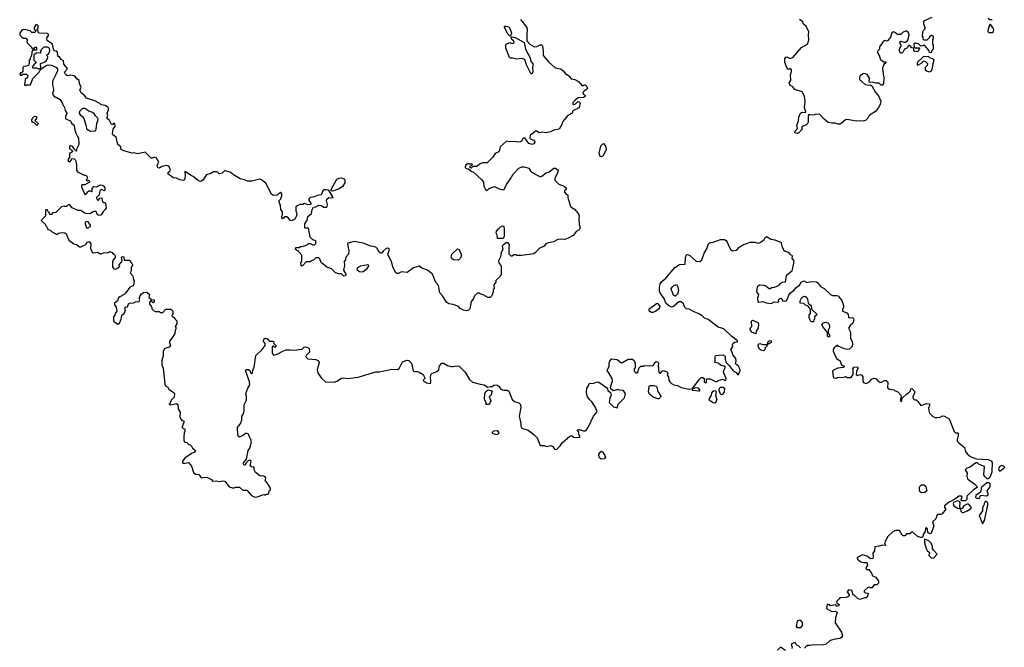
# Model space of a CAD drawing. Extents: x 2106670 to 2323771, y 35271 to 224896.
# Tile 348 of 419: x 2293360 to 2305648, y 150491 to 158322. Entities that reach past the tile are written whole.
import ezdxf

# ---------------------------------------------------------------- set-up
doc = ezdxf.new("R2010")
doc.units = 0

msp = doc.modelspace()

# ---------------------------------------------------------------- linework, layer by layer
at = {"layer": '0CON20XD'}
for points in [[(2299608, 158325), (2299688, 158225), (2299692, 158185), (2299687, 158155), (2299688, 158068), (2299693, 158053), (2299725, 158015), (2299785, 157982), (2299814, 157986), (2299855, 158010), (2299875, 158010), (2299885, 157990), (2299893, 157933), (2299892, 157875)], [(2304745, 158350), (2304640, 158305), (2304640, 158275), (2304656, 158225), (2304656, 158205), (2304632, 158178), (2304625, 158160), (2304622, 158115), (2304630, 158105), (2304632, 158082), (2304645, 158070), (2304685, 158070), (2304718, 158102), (2304720, 158115), (2304735, 158130), (2304745, 158130), (2304758, 158115), (2304758, 158085), (2304750, 158075), (2304750, 158015), (2304758, 158005), (2304760, 157955), (2304743, 157937), (2304735, 157910), (2304712, 157912), (2304710, 157935), (2304655, 157998), (2304635, 158000), (2304605, 157990), (2304575, 158020), (2304535, 158030), (2304520, 158015), (2304522, 157982), (2304535, 157970), (2304585, 157970), (2304590, 157965), (2304578, 157932), (2304565, 157920), (2304530, 157925), (2304520, 157935), (2304518, 157968), (2304492, 157972), (2304468, 157998), (2304455, 158000), (2304442, 157988), (2304440, 157975), (2304430, 157965), (2304400, 157955), (2304385, 157920), (2304370, 157905), (2304355, 157903), (2304342, 157915), (2304340, 157945), (2304344, 157966), (2304362, 157988), (2304360, 158005), (2304342, 158035), (2304345, 158047), (2304357, 158053), (2304395, 158040), (2304415, 158040), (2304438, 158062), (2304447, 158073), (2304462, 158135), (2304448, 158165), (2304425, 158178), (2304415, 158177), (2304385, 158167), (2304355, 158139), (2304315, 158136), (2304281, 158161), (2304265, 158169), (2304255, 158167), (2304243, 158157), (2304228, 158102), (2304195, 158062), (2304185, 158054), (2304155, 158063), (2304138, 158055), (2304090, 157985), (2304090, 157955), (2304070, 157935), (2304062, 157915), (2304090, 157865), (2304098, 157828), (2304145, 157798), (2304170, 157795), (2304168, 157785), (2304146, 157764), (2304127, 157715), (2304138, 157615), (2304147, 157595), (2304138, 157545), (2304140, 157525), (2304128, 157505), (2304110, 157505), (2304085, 157528), (2304045, 157528), (2304015, 157538), (2303962, 157542), (2303964, 157594), (2303936, 157636), (2303915, 157648), (2303895, 157651), (2303876, 157644), (2303849, 157621), (2303840, 157605), (2303839, 157575), (2303913, 157515), (2303955, 157504), (2303977, 157507), (2303996, 157496), (2304035, 157423), (2304078, 157372), (2304106, 157305), (2304099, 157265), (2304079, 157225), (2304039, 157175), (2303962, 157128), (2303945, 157094), (2303915, 157062), (2303885, 157056), (2303845, 157061), (2303805, 157054), (2303682, 157078), (2303665, 157072), (2303612, 157025), (2303595, 157017), (2303575, 157017), (2303535, 157030), (2303495, 157030), (2303449, 157039), (2303395, 157084), (2303345, 157137), (2303305, 157141), (2303275, 157133), (2303225, 157132), (2303215, 157138), (2303198, 157125), (2303198, 157045), (2303191, 157025), (2303175, 157009), (2303125, 156990), (2303121, 156975), (2303126, 156954), (2303078, 156905), (2303068, 156902), (2303035, 156912), (2303033, 156925), (2303066, 156965), (2303057, 157005), (2303080, 157055), (2303082, 157105), (2303105, 157156), (2303125, 157169), (2303165, 157163), (2303172, 157168), (2303153, 157225), (2303163, 157295), (2303156, 157366), (2303125, 157420), (2303035, 157452), (2303008, 157485), (2302981, 157501), (2302970, 157515), (2302962, 157535), (2302982, 157568), (2302978, 157635), (2302993, 157675), (2302993, 157693), (2302988, 157705), (2302975, 157710), (2302965, 157710), (2302955, 157700), (2302940, 157705), (2302907, 157787), (2302907, 157833), (2302920, 157855), (2302935, 157857), (2302975, 157837), (2303010, 157850), (2303115, 157973), (2303193, 158017), (2303210, 158065), (2303203, 158135), (2303209, 158169), (2303175, 158240), (2303140, 158265), (2303132, 158295), (2303092, 158325)], [(2305495, 158322), (2305465, 158320), (2305448, 158338)], [(2293437, 158197), (2293405, 158200), (2293398, 158192), (2293385, 158190), (2293360, 158155), (2293362, 158132), (2293380, 158115), (2293385, 158100), (2293395, 158100), (2293405, 158090), (2293435, 158090), (2293458, 158068), (2293450, 158055), (2293452, 158032), (2293510, 157975), (2293512, 157962), (2293535, 157960), (2293555, 157980), (2293565, 157980), (2293570, 157975), (2293570, 157945), (2293565, 157940), (2293525, 157940), (2293510, 157925), (2293510, 157895), (2293500, 157855), (2293490, 157845), (2293490, 157825), (2293480, 157815), (2293480, 157775), (2293472, 157768), (2293468, 157752), (2293452, 157748), (2293445, 157740), (2293412, 157738), (2293400, 157725), (2293398, 157672), (2293388, 157662), (2293372, 157658), (2293360, 157645), (2293365, 157630), (2293385, 157630), (2293395, 157640), (2293445, 157640), (2293460, 157625), (2293458, 157602), (2293430, 157575), (2293420, 157505), (2293435, 157500), (2293442, 157508), (2293495, 157510), (2293522, 157588), (2293602, 157665), (2293617, 157693), (2293637, 157713), (2293684, 157746), (2293715, 157757), (2293755, 157754), (2293778, 157748), (2293818, 157725), (2293830, 157705), (2293830, 157685), (2293817, 157645), (2293770, 157555), (2293770, 157505), (2293782, 157455), (2293782, 157435), (2293770, 157405), (2293773, 157383), (2293795, 157360), (2293805, 157360), (2293815, 157350), (2293825, 157350), (2293865, 157328), (2293892, 157285), (2293903, 157253), (2293917, 157237), (2293928, 157188), (2293948, 157155), (2293930, 157115), (2293933, 157083), (2293995, 157058), (2294005, 157032), (2294038, 157005), (2294042, 156965), (2294062, 156905), (2294083, 156865), (2294093, 156843), (2294098, 156765), (2294070, 156705), (2294070, 156685), (2294065, 156680), (2294040, 156705), (2294040, 156715), (2294015, 156742), (2293995, 156748), (2293982, 156738), (2293982, 156712), (2294010, 156695), (2294018, 156675), (2294007, 156663), (2293980, 156655), (2293980, 156595), (2293970, 156585), (2293960, 156555), (2293985, 156550), (2294008, 156572), (2294012, 156588), (2294040, 156585), (2294055, 156570), (2294062, 156552), (2294070, 156505), (2294070, 156445), (2294082, 156425), (2294165, 156380), (2294185, 156380), (2294200, 156365), (2294200, 156335), (2294190, 156325), (2294205, 156310), (2294218, 156318), (2294230, 156305), (2294230, 156295), (2294175, 156260), (2294135, 156260), (2294130, 156255), (2294130, 156235), (2294172, 156142), (2294200, 156160), (2294207, 156175), (2294223, 156187), (2294238, 156188), (2294255, 156178), (2294265, 156180), (2294266, 156215), (2294285, 156239), (2294322, 156238), (2294352, 156258), (2294368, 156261), (2294389, 156259), (2294407, 156247), (2294421, 156225), (2294424, 156196), (2294415, 156188), (2294385, 156203), (2294362, 156185), (2294350, 156135), (2294320, 156105), (2294320, 156095), (2294325, 156080), (2294335, 156070), (2294345, 156070), (2294360, 156095), (2294385, 156100), (2294388, 156065), (2294397, 156047), (2294405, 156040), (2294425, 156040), (2294432, 156032), (2294438, 155972), (2294428, 155952), (2294405, 155932), (2294375, 155889), (2294355, 155879), (2294329, 155889), (2294315, 155930), (2294285, 155928), (2294235, 155900), (2294187, 155903), (2294163, 155913), (2294125, 155942), (2294085, 155942), (2294032, 155968), (2294016, 155976), (2293985, 156010), (2293965, 156010), (2293945, 155990), (2293925, 155990), (2293913, 155997), (2293880, 155985), (2293810, 155915), (2293775, 155910), (2293755, 155890), (2293742, 155892), (2293732, 155902), (2293728, 155918), (2293712, 155932), (2293708, 155948), (2293682, 155948), (2293680, 155875), (2293630, 155815), (2293680, 155765), (2293682, 155752), (2293698, 155738), (2293702, 155722), (2293708, 155718), (2293712, 155702), (2293738, 155698), (2293755, 155680), (2293825, 155640), (2293843, 155657), (2293866, 155664), (2293898, 155668), (2293924, 155664), (2293938, 155648), (2293972, 155572), (2294036, 155526), (2294070, 155515), (2294108, 155488), (2294125, 155488), (2294185, 155517), (2294202, 155548), (2294225, 155553), (2294246, 155525), (2294242, 155465), (2294265, 155420), (2294275, 155412), (2294335, 155420), (2294365, 155402), (2294375, 155402), (2294405, 155412), (2294463, 155417), (2294485, 155428), (2294515, 155418), (2294524, 155404), (2294543, 155393), (2294553, 155375), (2294553, 155355), (2294528, 155325), (2294519, 155295), (2294519, 155235), (2294540, 155210), (2294565, 155213), (2294608, 155242), (2294600, 155255), (2294602, 155265), (2294630, 155295), (2294640, 155315), (2294632, 155355), (2294645, 155368), (2294658, 155365), (2294662, 155322), (2294725, 155320), (2294755, 155290), (2294770, 155255), (2294750, 155235), (2294752, 155188), (2294740, 155165), (2294772, 155125), (2294780, 155075), (2294790, 155065), (2294786, 155025), (2294775, 155002), (2294733, 154985), (2294685, 154912), (2294665, 154892), (2294610, 154865), (2294595, 154850), (2294580, 154815), (2294542, 154785), (2294542, 154765), (2294562, 154735), (2294572, 154685), (2294550, 154655), (2294548, 154635), (2294532, 154615), (2294532, 154562), (2294585, 154522), (2294606, 154534), (2294627, 154585), (2294636, 154634), (2294663, 154657), (2294672, 154675), (2294680, 154705), (2294673, 154715), (2294675, 154737), (2294705, 154740), (2294718, 154775), (2294734, 154786), (2294782, 154788), (2294815, 154807), (2294845, 154802), (2294858, 154825), (2294850, 154845), (2294860, 154855), (2294862, 154875), (2294875, 154898), (2294904, 154916), (2294945, 154922), (2294980, 154895), (2294970, 154855), (2295005, 154830), (2295038, 154825), (2295040, 154805), (2295025, 154790), (2294995, 154820), (2294980, 154795), (2294982, 154772), (2294998, 154758), (2295002, 154742), (2295010, 154735), (2295010, 154715), (2295030, 154695), (2295055, 154682), (2295102, 154682), (2295115, 154670), (2295145, 154670), (2295185, 154708), (2295245, 154710), (2295270, 154685), (2295270, 154645), (2295262, 154638), (2295260, 154625), (2295275, 154610), (2295285, 154610), (2295295, 154590), (2295320, 154565), (2295320, 154525), (2295302, 154495), (2295310, 154485), (2295310, 154465), (2295300, 154445), (2295297, 154405), (2295272, 154365), (2295228, 154312), (2295228, 154288), (2295240, 154255), (2295225, 154238), (2295172, 154218), (2295158, 154202), (2295152, 154185), (2295152, 154125), (2295132, 154075), (2295132, 154015), (2295150, 153975), (2295170, 153775), (2295181, 153755), (2295207, 153735), (2295221, 153711), (2295279, 153669), (2295293, 153653), (2295286, 153614), (2295252, 153575), (2295235, 153530), (2295223, 153523), (2295245, 153518), (2295315, 153532), (2295335, 153520), (2295338, 153465), (2295362, 153425), (2295360, 153365), (2295367, 153345), (2295382, 153322), (2295410, 153315), (2295410, 153295), (2295400, 153285), (2295397, 153263), (2295382, 153235), (2295422, 153212), (2295422, 153185), (2295412, 153165), (2295408, 153125), (2295408, 153068), (2295422, 153052), (2295450, 153045), (2295460, 153030), (2295490, 153015), (2295505, 153000), (2295517, 152975), (2295552, 152945), (2295543, 152925), (2295505, 152908), (2295421, 152849), (2295390, 152815), (2295390, 152795), (2295395, 152790), (2295425, 152790), (2295465, 152798), (2295505, 152752), (2295531, 152671), (2295552, 152652), (2295595, 152649), (2295620, 152615), (2295635, 152607), (2295666, 152614), (2295705, 152609), (2295752, 152585), (2295765, 152562), (2295815, 152570), (2295855, 152560), (2295895, 152568), (2295922, 152562), (2295973, 152493), (2296015, 152480), (2296035, 152480), (2296055, 152490), (2296105, 152490), (2296145, 152450), (2296195, 152450), (2296252, 152385), (2296294, 152364), (2296325, 152368), (2296405, 152398), (2296425, 152390), (2296435, 152400), (2296455, 152400), (2296468, 152412), (2296472, 152438), (2296490, 152455), (2296490, 152475), (2296448, 152545), (2296423, 152573), (2296432, 152605), (2296425, 152620), (2296395, 152632), (2296375, 152628), (2296355, 152632), (2296304, 152674), (2296287, 152705), (2296285, 152740), (2296253, 152743), (2296238, 152755), (2296248, 152815), (2296237, 152827), (2296211, 152819), (2296192, 152798), (2296175, 152767), (2296165, 152764), (2296154, 152775), (2296155, 152792), (2296192, 152838), (2296212, 152945), (2296233, 152977), (2296253, 153055), (2296246, 153085), (2296222, 153125), (2296215, 153150), (2296185, 153162), (2296154, 153136), (2296105, 153113), (2296088, 153125), (2296082, 153148), (2296080, 153235), (2296085, 153248), (2296112, 153275), (2296132, 153325), (2296132, 153375), (2296152, 153405), (2296160, 153445), (2296162, 153518), (2296190, 153575), (2296191, 153621), (2296181, 153659), (2296206, 153724), (2296233, 153767), (2296229, 153805), (2296178, 153945), (2296191, 153959), (2296217, 153957), (2296231, 153945), (2296245, 153912), (2296255, 153908), (2296267, 153913), (2296270, 153955), (2296286, 153984), (2296305, 154130), (2296387, 154205), (2296422, 154258), (2296422, 154282), (2296402, 154305), (2296408, 154335), (2296425, 154347), (2296446, 154346), (2296465, 154330), (2296475, 154310), (2296515, 154312), (2296528, 154305), (2296532, 154282), (2296558, 154255), (2296558, 154245), (2296545, 154230), (2296525, 154250), (2296510, 154245), (2296512, 154165), (2296528, 154138), (2296575, 154147), (2296644, 154186), (2296685, 154201), (2296735, 154204), (2296775, 154198), (2296885, 154212), (2296910, 154235), (2296925, 154240), (2296955, 154232), (2296972, 154215)], [(2299892, 157875), (2299961, 157795), (2300042, 157722), (2300115, 157707), (2300142, 157685), (2300175, 157640), (2300185, 157640), (2300215, 157622), (2300244, 157584), (2300287, 157577), (2300314, 157564), (2300338, 157548), (2300375, 157500), (2300395, 157500), (2300402, 157508), (2300415, 157510), (2300438, 157488), (2300444, 157465), (2300435, 157449), (2300405, 157432), (2300388, 157412), (2300394, 157394), (2300420, 157375), (2300409, 157361), (2300395, 157352), (2300330, 157345), (2300295, 157322), (2300262, 157285), (2300260, 157275), (2300275, 157262), (2300295, 157272), (2300325, 157303), (2300345, 157298), (2300354, 157275), (2300341, 157225), (2300325, 157212), (2300270, 157190), (2300259, 157175), (2300255, 157154), (2300202, 157125), (2300135, 157048), (2300127, 157015), (2300093, 156957), (2300025, 156943), (2299985, 156922), (2299925, 156910), (2299885, 156919), (2299842, 156912), (2299815, 156930), (2299795, 156930), (2299730, 156875), (2299728, 156845), (2299732, 156835), (2299777, 156817), (2299786, 156806), (2299787, 156795), (2299776, 156774), (2299755, 156766), (2299715, 156776), (2299665, 156848), (2299645, 156842), (2299624, 156806), (2299605, 156798), (2299575, 156794), (2299535, 156801), (2299475, 156797), (2299435, 156808), (2299360, 156740), (2299350, 156725), (2299348, 156695), (2299338, 156675), (2299295, 156653), (2299263, 156607), (2299195, 156537), (2299134, 156536), (2299105, 156522), (2299065, 156488), (2299015, 156490), (2298995, 156470), (2298982, 156472), (2298980, 156495), (2298998, 156502), (2299010, 156515), (2299005, 156520), (2298975, 156520), (2298955, 156528), (2298922, 156505), (2298918, 156478), (2298930, 156465), (2298962, 156462), (2298993, 156433), (2299025, 156420), (2299129, 156325), (2299147, 156295), (2299151, 156245), (2299174, 156204), (2299195, 156190), (2299220, 156215), (2299285, 156242), (2299334, 156214), (2299385, 156197), (2299405, 156202), (2299436, 156264), (2299483, 156337), (2299518, 156395), (2299591, 156469), (2299625, 156486), (2299655, 156484), (2299715, 156468), (2299745, 156424), (2299855, 156363), (2299875, 156370), (2299929, 156411), (2299966, 156424), (2300025, 156471), (2300048, 156468), (2300080, 156445), (2300073, 156405), (2300038, 156345), (2300038, 156318), (2300089, 156269), (2300153, 156243), (2300178, 156225), (2300180, 156205), (2300160, 156185), (2300158, 156168), (2300185, 156140), (2300200, 156135), (2300200, 156105), (2300228, 156005), (2300237, 155987), (2300285, 155958), (2300335, 155900), (2300343, 155875), (2300339, 155845), (2300343, 155767), (2300354, 155725), (2300341, 155699), (2300303, 155677), (2300265, 155628), (2300206, 155594), (2300165, 155578), (2300125, 155582), (2300075, 155578), (2300020, 155550), (2299958, 155538), (2299926, 155524), (2299905, 155498), (2299842, 155468), (2299797, 155415), (2299775, 155399), (2299625, 155380), (2299565, 155380), (2299555, 155390), (2299525, 155390), (2299505, 155370), (2299495, 155370), (2299470, 155395), (2299468, 155475), (2299472, 155515), (2299466, 155526), (2299455, 155538), (2299435, 155540), (2299397, 155513), (2299382, 155495), (2299388, 155455), (2299369, 155415), (2299361, 155365), (2299334, 155314), (2299339, 155289), (2299368, 155245), (2299370, 155145), (2299355, 155118), (2299304, 155066), (2299302, 155045), (2299278, 155012), (2299280, 154965), (2299270, 154955), (2299270, 154925), (2299252, 154875), (2299230, 154855), (2299204, 154854), (2299145, 154890), (2299105, 154900), (2299095, 154910), (2299075, 154910), (2299034, 154876), (2299018, 154835), (2298993, 154807), (2298976, 154715), (2298961, 154699), (2298935, 154690), (2298898, 154698), (2298855, 154720), (2298835, 154743), (2298769, 154769), (2298715, 154778), (2298692, 154795), (2298638, 154878), (2298604, 154915), (2298587, 155005), (2298554, 155044), (2298512, 155145), (2298448, 155195), (2298380, 155220), (2298346, 155246), (2298273, 155227), (2298195, 155166), (2298125, 155177), (2298085, 155157), (2298065, 155157), (2298055, 155164), (2298020, 155225), (2298000, 155300), (2297956, 155395), (2297974, 155454), (2297955, 155473), (2297935, 155468), (2297897, 155435), (2297875, 155408), (2297865, 155407), (2297845, 155422), (2297823, 155465), (2297803, 155483), (2297740, 155495), (2297645, 155533), (2297535, 155556), (2297454, 155535), (2297450, 155525), (2297466, 155436), (2297462, 155395), (2297432, 155358), (2297427, 155325), (2297410, 155305), (2297412, 155255), (2297400, 155195), (2297428, 155145), (2297428, 155135), (2297420, 155125), (2297405, 155123), (2297375, 155150), (2297345, 155150), (2297302, 155162), (2297250, 155215), (2297192, 155232), (2297124, 155294), (2297107, 155337), (2297095, 155350), (2297055, 155350), (2297028, 155322), (2297012, 155318), (2296985, 155300), (2296935, 155300), (2296888, 155252), (2296872, 155252), (2296870, 155295), (2296880, 155305), (2296880, 155385), (2296838, 155428), (2296800, 155455), (2296805, 155480), (2296845, 155480), (2296865, 155490), (2296885, 155490), (2296947, 155513), (2296965, 155530), (2296985, 155530), (2297025, 155510), (2297045, 155517), (2297055, 155528), (2297055, 155558), (2297045, 155568), (2297020, 155575), (2296985, 155610), (2296965, 155720), (2296925, 155720), (2296920, 155725), (2296920, 155775), (2296949, 155821), (2296957, 155865), (2297003, 155905), (2297010, 155955), (2297025, 155983), (2297055, 155987), (2297095, 156006), (2297122, 156002), (2297155, 155983), (2297186, 155984), (2297199, 155991), (2297203, 156015), (2297190, 156065), (2297195, 156082), (2297220, 156105), (2297255, 156100), (2297270, 156105), (2297234, 156165), (2297224, 156185), (2297211, 156195), (2297185, 156201), (2297161, 156199), (2297141, 156185), (2297128, 156145), (2297118, 156135), (2297075, 156129), (2297035, 156111), (2296986, 156104), (2296975, 156097), (2296967, 156083), (2296967, 156065), (2296995, 156032), (2296998, 156025), (2296990, 156015), (2296955, 156010), (2296915, 156027), (2296895, 156018), (2296855, 156018), (2296822, 155998), (2296808, 155985), (2296808, 155935), (2296820, 155905), (2296813, 155875), (2296792, 155835), (2296754, 155814), (2296735, 155822), (2296716, 155846), (2296695, 155860), (2296665, 155860), (2296647, 155843), (2296635, 155840), (2296630, 155845), (2296632, 155872), (2296640, 155885), (2296638, 155925), (2296618, 155955), (2296613, 156005), (2296598, 156045), (2296600, 156065), (2296618, 156085), (2296633, 156125), (2296630, 156150), (2296615, 156170), (2296575, 156132), (2296525, 156130), (2296502, 156145), (2296433, 156283), (2296399, 156305), (2296383, 156325), (2296355, 156330), (2296255, 156307), (2296205, 156308), (2296165, 156324), (2296113, 156335), (2296028, 156388), (2295985, 156420), (2295925, 156437), (2295914, 156436), (2295885, 156406), (2295855, 156397), (2295845, 156398), (2295836, 156416), (2295822, 156422), (2295778, 156422), (2295745, 156403), (2295693, 156387), (2295673, 156367), (2295650, 156325), (2295628, 156305), (2295615, 156303), (2295592, 156312), (2295524, 156364), (2295490, 156380), (2295425, 156427), (2295420, 156425), (2295424, 156374), (2295418, 156322), (2295405, 156316), (2295357, 156325), (2295315, 156343), (2295275, 156348), (2295251, 156370), (2295213, 156393), (2295207, 156405), (2295211, 156415), (2295236, 156434), (2295240, 156445), (2295224, 156485), (2295208, 156498), (2295185, 156501), (2295155, 156495), (2295135, 156490), (2295105, 156468), (2295086, 156475), (2295074, 156506), (2295098, 156545), (2295064, 156604), (2295047, 156607), (2295015, 156593), (2295000, 156595), (2294925, 156667), (2294835, 156649), (2294785, 156659), (2294765, 156657), (2294660, 156685), (2294623, 156705), (2294623, 156735), (2294586, 156766), (2294566, 156856), (2294524, 156884), (2294517, 156897), (2294526, 156954), (2294553, 156995), (2294548, 157028), (2294535, 157032), (2294522, 157015), (2294505, 157016), (2294482, 157062), (2294447, 157095), (2294458, 157125), (2294453, 157155), (2294469, 157195), (2294469, 157215), (2294460, 157230), (2294425, 157250), (2294378, 157258), (2294360, 157275), (2294298, 157308), (2294195, 157343), (2294175, 157372), (2294128, 157408), (2294118, 157425), (2294112, 157445), (2294127, 157475), (2294106, 157525), (2294102, 157565), (2294075, 157582), (2294055, 157610), (2294035, 157622), (2293995, 157628), (2293955, 157622), (2293934, 157634), (2293918, 157665), (2293952, 157705), (2293952, 157715), (2293910, 157765), (2293908, 157808), (2293877, 157827), (2293855, 157860), (2293845, 157860), (2293832, 157872), (2293840, 157885), (2293830, 157895), (2293830, 157915), (2293815, 157930), (2293792, 157932), (2293780, 157955), (2293770, 158015), (2293702, 158062), (2293700, 158095), (2293720, 158125), (2293720, 158135), (2293705, 158150), (2293602, 158152), (2293590, 158165), (2293590, 158185), (2293580, 158195), (2293582, 158208), (2293590, 158215), (2293590, 158245), (2293575, 158260), (2293562, 158258), (2293540, 158225), (2293540, 158205), (2293560, 158185), (2293558, 158172), (2293545, 158160), (2293513, 158163), (2293492, 158182), (2293437, 158197)], [(2299475, 158118), (2299456, 158135), (2299412, 158225), (2299410, 158235), (2299415, 158240), (2299425, 158242), (2299462, 158232), (2299477, 158217), (2299496, 158155), (2299485, 158120), (2299475, 158118)], [(2305495, 158163), (2305512, 158175), (2305515, 158190), (2305504, 158224), (2305475, 158260), (2305465, 158260), (2305444, 158206), (2305443, 158175), (2305455, 158163), (2305495, 158163)], [(2299745, 157642), (2299685, 157760), (2299662, 157825), (2299625, 157838), (2299565, 157828), (2299515, 157840), (2299485, 157840), (2299472, 157852), (2299428, 157965), (2299428, 158005), (2299430, 158015), (2299475, 158037), (2299506, 158026), (2299530, 158035), (2299525, 158052), (2299500, 158075), (2299492, 158098), (2299502, 158108), (2299545, 158098), (2299656, 158036), (2299674, 157954), (2299729, 157845), (2299739, 157799), (2299768, 157765), (2299760, 157735), (2299763, 157667), (2299745, 157642)], [(2293595, 157708), (2293615, 157710), (2293623, 157727), (2293620, 157775), (2293685, 157802), (2293707, 157833), (2293710, 157855), (2293700, 157885), (2293718, 157892), (2293738, 157935), (2293732, 157962), (2293722, 157972), (2293705, 157978), (2293663, 157977), (2293630, 157945), (2293620, 157925), (2293618, 157902), (2293575, 157908), (2293547, 157893), (2293538, 157882), (2293538, 157818), (2293570, 157785), (2293555, 157780), (2293522, 157748), (2293520, 157725), (2293525, 157720), (2293565, 157722), (2293595, 157708)], [(2304715, 157672), (2304735, 157680), (2304752, 157715), (2304760, 157775), (2304772, 157815), (2304765, 157830), (2304717, 157847), (2304702, 157862), (2304635, 157860), (2304565, 157790), (2304558, 157775), (2304558, 157758), (2304570, 157755), (2304615, 157780), (2304630, 157795), (2304635, 157810), (2304665, 157800), (2304690, 157775), (2304690, 157765), (2304685, 157750), (2304660, 157725), (2304658, 157698), (2304675, 157683), (2304715, 157672)], [(2294245, 156931), (2294295, 156933), (2294305, 156937), (2294316, 156955), (2294324, 157026), (2294338, 157075), (2294334, 157095), (2294304, 157124), (2294293, 157145), (2294268, 157165), (2294221, 157181), (2294172, 157212), (2294145, 157214), (2294106, 157175), (2294104, 157155), (2294113, 157135), (2294144, 157114), (2294161, 157091), (2294190, 156995), (2294192, 156962), (2294245, 156931)], [(2293575, 157000), (2293538, 157038), (2293525, 157040), (2293510, 157055), (2293510, 157075), (2293520, 157085), (2293520, 157095), (2293545, 157120), (2293570, 157115), (2293570, 157095), (2293550, 157065), (2293590, 157025), (2293588, 157012), (2293575, 157000)], [(2300615, 156616), (2300635, 156620), (2300651, 156635), (2300682, 156705), (2300673, 156745), (2300653, 156773), (2300632, 156768), (2300610, 156745), (2300587, 156655), (2300601, 156621), (2300615, 156616)], [(2297265, 156184), (2297248, 156188), (2297246, 156205), (2297318, 156332), (2297345, 156346), (2297375, 156347), (2297408, 156338), (2297416, 156326), (2297417, 156285), (2297389, 156241), (2297348, 156212), (2297265, 156184)], [(2294205, 155720), (2294215, 155723), (2294245, 155742), (2294245, 155760), (2294215, 155800), (2294188, 155802), (2294178, 155792), (2294178, 155775), (2294193, 155725), (2294205, 155720)], [(2299395, 155590), (2299322, 155592), (2299318, 155635), (2299307, 155657), (2299312, 155685), (2299335, 155712), (2299355, 155732), (2299385, 155750), (2299400, 155745), (2299407, 155695), (2299408, 155615), (2299395, 155590)], [(2296972, 154215), (2296977, 154175), (2296935, 154130), (2296932, 154115), (2296955, 154090), (2297055, 154083), (2297087, 154065), (2297096, 154045), (2297073, 153955), (2297079, 153915), (2297122, 153852), (2297175, 153802), (2297285, 153801), (2297317, 153813), (2297375, 153849), (2297395, 153854), (2297454, 153844), (2297585, 153862), (2297805, 153928), (2297845, 153930), (2298005, 153961), (2298075, 153956), (2298095, 153971), (2298139, 154051), (2298195, 154074), (2298215, 154070), (2298250, 154035), (2298270, 153940), (2298285, 153931), (2298325, 153933), (2298345, 153926), (2298395, 153894), (2298415, 153855), (2298410, 153840), (2298394, 153825), (2298401, 153815), (2298435, 153792), (2298485, 153781), (2298492, 153805), (2298486, 153865), (2298495, 153897), (2298505, 153906), (2298567, 153933), (2298590, 153955), (2298600, 154005), (2298630, 154035), (2298650, 154035), (2298697, 154007), (2298746, 153996), (2298765, 153994), (2298806, 154004), (2298845, 154000), (2298921, 153925), (2298975, 153833), (2299010, 153800), (2299105, 153774), (2299155, 153768), (2299197, 153737), (2299235, 153747), (2299247, 153743), (2299275, 153760), (2299315, 153767), (2299339, 153749), (2299365, 153712), (2299398, 153698), (2299445, 153698), (2299466, 153686), (2299505, 153582), (2299535, 153560), (2299591, 153541), (2299609, 153519), (2299614, 153484), (2299594, 153374), (2299614, 153285), (2299612, 153252), (2299626, 153226), (2299705, 153200), (2299777, 153147), (2299819, 153105), (2299855, 153008), (2299905, 153007), (2299935, 152996), (2299989, 153009), (2300014, 152995), (2300035, 152962), (2300045, 152959), (2300065, 152964), (2300105, 153005), (2300128, 153042), (2300225, 153127), (2300245, 153132), (2300274, 153114), (2300315, 153107), (2300350, 153115), (2300350, 153125), (2300332, 153155), (2300337, 153177), (2300318, 153205), (2300345, 153209), (2300395, 153194), (2300415, 153194), (2300433, 153205), (2300459, 153241), (2300521, 153375), (2300562, 153425), (2300568, 153435), (2300543, 153493), (2300502, 153552), (2300475, 153578), (2300448, 153615), (2300436, 153645), (2300434, 153676), (2300439, 153725), (2300454, 153746), (2300466, 153784), (2300485, 153787), (2300515, 153781), (2300555, 153798), (2300575, 153802), (2300588, 153798), (2300685, 153732), (2300697, 153717), (2300700, 153695), (2300735, 153670), (2300740, 153635), (2300724, 153596), (2300718, 153545), (2300772, 153492), (2300815, 153480), (2300830, 153525), (2300906, 153604), (2300922, 153655), (2300897, 153697), (2300845, 153698), (2300825, 153708), (2300786, 153694), (2300765, 153692), (2300738, 153718), (2300732, 153735), (2300756, 153815), (2300753, 153843), (2300726, 153896), (2300692, 153945), (2300698, 153965), (2300718, 153995), (2300718, 154035), (2300725, 154060), (2300745, 154090), (2300815, 154082), (2300860, 154045), (2300875, 154040), (2300955, 154088), (2301005, 154087), (2301025, 154072), (2301040, 154035), (2301040, 153975), (2301030, 153965), (2301030, 153935), (2301055, 153910), (2301078, 153932), (2301082, 153958), (2301088, 153962), (2301092, 153978), (2301112, 153998), (2301145, 154000), (2301155, 154008), (2301225, 154002), (2301265, 154008), (2301278, 154022), (2301288, 154045), (2301303, 154057), (2301325, 154051), (2301333, 154035), (2301327, 154005), (2301335, 153922), (2301355, 153910), (2301376, 153935), (2301395, 153945), (2301443, 153925), (2301448, 153915), (2301439, 153885), (2301457, 153865), (2301462, 153825), (2301472, 153805), (2301494, 153784), (2301525, 153768), (2301568, 153758), (2301615, 153734), (2301715, 153710), (2301760, 153720), (2301750, 153705), (2301755, 153700), (2301835, 153690), (2301847, 153693), (2301848, 153705), (2301830, 153725), (2301795, 153727), (2301775, 153720), (2301760, 153720), (2301760, 153725), (2301842, 153835), (2301865, 153856), (2301885, 153858), (2301900, 153845), (2301900, 153805), (2301915, 153790), (2301930, 153795), (2301930, 153835), (2301938, 153842), (2301975, 153842), (2302045, 153808), (2302062, 153808), (2302075, 153820), (2302135, 153836), (2302165, 153820), (2302172, 153825), (2302176, 153845), (2302143, 153925), (2302147, 153945), (2302167, 153985), (2302148, 153998), (2302105, 154011), (2302075, 154037), (2302033, 154045), (2302041, 154075), (2302039, 154115), (2302045, 154130), (2302135, 154142), (2302164, 154125), (2302164, 154106), (2302162, 154085), (2302176, 154046), (2302215, 154008), (2302265, 153940), (2302301, 153921), (2302322, 153892), (2302330, 153895), (2302350, 153945), (2302349, 153965), (2302329, 153999), (2302298, 154025), (2302294, 154036), (2302303, 154065), (2302296, 154096), (2302259, 154139), (2302254, 154165), (2302234, 154204), (2302259, 154245), (2302256, 154265), (2302264, 154285), (2302285, 154297), (2302318, 154302), (2302318, 154315), (2302247, 154367), (2302146, 154466), (2302075, 154486), (2301950, 154580), (2301905, 154597), (2301875, 154626), (2301826, 154656), (2301785, 154671), (2301715, 154710), (2301682, 154715), (2301655, 154740), (2301642, 154775), (2301615, 154800), (2301585, 154800), (2301518, 154745), (2301495, 154737), (2301455, 154756), (2301425, 154783), (2301403, 154843), (2301356, 154905), (2301343, 154935), (2301343, 154977), (2301353, 155027), (2301375, 155054), (2301425, 155096), (2301535, 155228), (2301594, 155266), (2301665, 155270), (2301667, 155353), (2301682, 155388), (2301695, 155392), (2301721, 155381), (2301800, 155310), (2301848, 155305), (2301873, 155327), (2301905, 155418), (2301936, 155464), (2301958, 155525), (2301975, 155540), (2302015, 155546), (2302105, 155579), (2302155, 155580), (2302175, 155565), (2302191, 155545), (2302218, 155478), (2302235, 155452), (2302257, 155437), (2302310, 155445), (2302335, 155478), (2302385, 155512), (2302475, 155547), (2302535, 155546), (2302575, 155532), (2302610, 155545), (2302649, 155581), (2302664, 155606), (2302685, 155616), (2302735, 155584), (2302785, 155576), (2302854, 155544), (2302864, 155534), (2302876, 155485), (2302896, 155446), (2302913, 155433), (2302952, 155422), (2302974, 155394), (2302995, 155382), (2303000, 155375), (2302997, 155345), (2303018, 155318), (2303020, 155305), (2302994, 155186), (2302926, 155124), (2302914, 155046), (2302875, 155043), (2302847, 155025), (2302825, 155000), (2302775, 154980), (2302745, 154978), (2302725, 154962), (2302713, 154963), (2302672, 154995), (2302646, 155006), (2302595, 155008), (2302563, 154987), (2302557, 154925), (2302582, 154895), (2302568, 154848), (2302573, 154805), (2302585, 154798), (2302633, 154807), (2302677, 154787), (2302738, 154782), (2302777, 154803), (2302815, 154798), (2302835, 154802), (2302831, 154825), (2302840, 154840), (2302855, 154847), (2302865, 154844), (2302884, 154814), (2302905, 154810), (2302930, 154815), (2302948, 154852), (2302957, 154883), (2302979, 154915), (2303024, 154946), (2303047, 154975), (2303091, 155009), (2303114, 155046), (2303145, 155062), (2303185, 155043), (2303236, 155056), (2303305, 155049), (2303315, 155043), (2303352, 154992), (2303399, 154969), (2303480, 154895), (2303505, 154882), (2303555, 154882), (2303580, 154875), (2303582, 154862), (2303620, 154820), (2303642, 154755), (2303641, 154735), (2303628, 154705), (2303630, 154685), (2303682, 154665), (2303700, 154645), (2303702, 154612), (2303715, 154602), (2303755, 154607), (2303767, 154595), (2303769, 154575), (2303756, 154535), (2303722, 154505), (2303702, 154475), (2303728, 154425), (2303730, 154345), (2303747, 154307), (2303752, 154275), (2303747, 154245), (2303715, 154213), (2303695, 154207), (2303655, 154216), (2303575, 154250), (2303565, 154260), (2303525, 154226), (2303512, 154205), (2303512, 154185), (2303553, 154093), (2303568, 154082), (2303595, 154070), (2303614, 154015), (2303648, 153998), (2303649, 153991), (2303635, 153981), (2303568, 153972), (2303515, 153950), (2303502, 153938), (2303512, 153865), (2303522, 153852), (2303555, 153850), (2303565, 153858), (2303645, 153860), (2303665, 153868), (2303685, 153858), (2303735, 153858), (2303760, 153895), (2303762, 153955), (2303758, 153965), (2303768, 153985), (2303815, 153992), (2303822, 153975), (2303803, 153937), (2303800, 153895), (2303815, 153882), (2303845, 153893), (2303868, 153888), (2303882, 153865), (2303883, 153813), (2303895, 153790), (2303925, 153782), (2303966, 153804), (2303992, 153838), (2304018, 153848), (2304044, 153844), (2304068, 153815), (2304095, 153800), (2304115, 153800), (2304152, 153818), (2304175, 153818), (2304188, 153808), (2304192, 153795), (2304189, 153735), (2304193, 153725), (2304215, 153711), (2304272, 153702), (2304285, 153690), (2304318, 153678), (2304358, 153638), (2304360, 153605), (2304350, 153595), (2304350, 153565), (2304355, 153560), (2304370, 153565), (2304372, 153598), (2304430, 153655), (2304450, 153665), (2304478, 153692), (2304482, 153718), (2304495, 153720), (2304527, 153685), (2304528, 153665), (2304508, 153615), (2304510, 153595), (2304525, 153580), (2304547, 153577), (2304569, 153559), (2304605, 153510), (2304675, 153532), (2304715, 153530), (2304715, 153510)], [(2298835, 155321), (2298775, 155326), (2298753, 155343), (2298744, 155365), (2298751, 155395), (2298825, 155463), (2298846, 155456), (2298874, 155385), (2298863, 155347), (2298835, 155321)], [(2297625, 155176), (2297645, 155182), (2297695, 155216), (2297716, 155245), (2297715, 155260), (2297704, 155264), (2297615, 155245), (2297574, 155225), (2297567, 155205), (2297602, 155182), (2297625, 155176)], [(2301545, 154872), (2301530, 154875), (2301515, 154890), (2301510, 154915), (2301493, 154943), (2301492, 154965), (2301502, 154985), (2301522, 155005), (2301555, 155018), (2301575, 154990), (2301583, 154945), (2301571, 154899), (2301545, 154872)], [(2303265, 154550), (2303242, 154552), (2303225, 154570), (2303212, 154605), (2303213, 154637), (2303230, 154655), (2303230, 154705), (2303220, 154715), (2303218, 154728), (2303195, 154750), (2303165, 154760), (2303145, 154780), (2303100, 154785), (2303102, 154815), (2303122, 154855), (2303145, 154872), (2303165, 154870), (2303182, 154855), (2303192, 154835), (2303200, 154785), (2303237, 154757), (2303242, 154712), (2303310, 154645), (2303280, 154615), (2303280, 154585), (2303270, 154575), (2303265, 154550)], [(2301244, 154674), (2301265, 154674), (2301293, 154685), (2301347, 154725), (2301352, 154745), (2301335, 154770), (2301315, 154779), (2301305, 154777), (2301210, 154705), (2301210, 154695), (2301244, 154674)], [(2302545, 154402), (2302495, 154422), (2302478, 154455), (2302478, 154472), (2302497, 154495), (2302491, 154559), (2302505, 154573), (2302570, 154545), (2302579, 154529), (2302576, 154475), (2302550, 154435), (2302545, 154402)], [(2303455, 154362), (2303440, 154375), (2303440, 154415), (2303432, 154422), (2303430, 154435), (2303388, 154485), (2303370, 154515), (2303392, 154538), (2303415, 154548), (2303445, 154540), (2303458, 154528), (2303468, 154505), (2303467, 154483), (2303450, 154445), (2303450, 154415), (2303458, 154408), (2303470, 154375), (2303455, 154362)], [(2302645, 154192), (2302608, 154198), (2302590, 154215), (2302574, 154254), (2302580, 154275), (2302595, 154280), (2302635, 154268), (2302690, 154270), (2302705, 154312), (2302725, 154320), (2302740, 154315), (2302740, 154295), (2302715, 154278), (2302690, 154270), (2302685, 154250), (2302660, 154225), (2302657, 154203), (2302645, 154192)], [(2301325, 153590), (2301265, 153611), (2301224, 153645), (2301209, 153675), (2301215, 153750), (2301232, 153758), (2301275, 153759), (2301305, 153750), (2301323, 153683), (2301360, 153625), (2301358, 153612), (2301335, 153592), (2301325, 153590)], [(2302115, 153640), (2302105, 153648), (2302088, 153695), (2302092, 153725), (2302105, 153738), (2302135, 153737), (2302156, 153725), (2302151, 153675), (2302125, 153644), (2302115, 153640)], [(2299182, 153522), (2299180, 153545), (2299160, 153585), (2299163, 153657), (2299182, 153685), (2299205, 153702), (2299252, 153692), (2299257, 153685), (2299238, 153632), (2299220, 153615), (2299238, 153565), (2299225, 153530), (2299215, 153522), (2299182, 153522)], [(2302035, 153538), (2302015, 153540), (2301966, 153576), (2301969, 153595), (2301993, 153635), (2301999, 153665), (2302013, 153687), (2302025, 153694), (2302042, 153692), (2302053, 153683), (2302042, 153635), (2302060, 153585), (2302045, 153542), (2302035, 153538)], [(2304715, 153510), (2304702, 153475), (2304708, 153425), (2304717, 153407), (2304755, 153372), (2304785, 153358), (2304805, 153358), (2304847, 153363), (2304875, 153378), (2304903, 153377), (2304960, 153340), (2305023, 153183), (2305038, 153168), (2305065, 153168), (2305072, 153162), (2305072, 153135), (2305058, 153085), (2305060, 153065), (2305081, 153041), (2305152, 152985), (2305162, 152935), (2305182, 152905), (2305225, 152873), (2305275, 152850), (2305297, 152843), (2305445, 152833), (2305485, 152818), (2305496, 152796), (2305493, 152677), (2305465, 152610), (2305445, 152592), (2305434, 152594), (2305405, 152622), (2305392, 152645), (2305400, 152745), (2305335, 152770), (2305312, 152792), (2305295, 152792), (2305275, 152782), (2305226, 152744), (2305177, 152723), (2305160, 152705), (2305182, 152662), (2305178, 152625), (2305188, 152595), (2305285, 152522), (2305302, 152505), (2305308, 152485), (2305265, 152457), (2305180, 152375), (2305180, 152335), (2305170, 152325), (2305155, 152318), (2305115, 152320), (2305108, 152335), (2305120, 152365), (2305115, 152378), (2305080, 152375), (2305031, 152339), (2304959, 152301), (2304902, 152255), (2304900, 152235), (2304918, 152215), (2304872, 152158), (2304855, 152150), (2304821, 152149), (2304808, 152142), (2304793, 152095), (2304750, 152055), (2304768, 152005), (2304735, 151912), (2304715, 151908), (2304693, 151923), (2304690, 151965), (2304675, 151987), (2304662, 151975), (2304658, 151935), (2304640, 151905), (2304625, 151860), (2304605, 151860), (2304565, 151873), (2304505, 151928), (2304495, 151928), (2304470, 151905), (2304425, 151909), (2304407, 151883), (2304385, 151882), (2304371, 151891), (2304338, 151948), (2304295, 151950), (2304260, 151935), (2304195, 151874), (2304153, 151795), (2304165, 151760), (2304125, 151765), (2304085, 151751), (2304030, 151745), (2304027, 151695), (2304007, 151665), (2304011, 151615), (2304005, 151600), (2303976, 151596), (2303935, 151629), (2303876, 151646), (2303820, 151615), (2303810, 151605), (2303810, 151595), (2303855, 151558), (2303895, 151548), (2303928, 151548), (2303938, 151538), (2303940, 151515), (2303930, 151505), (2303920, 151475), (2303935, 151460), (2303955, 151460), (2303965, 151450), (2303990, 151415), (2304004, 151384), (2304046, 151366), (2304078, 151315), (2304077, 151293), (2304055, 151272), (2304025, 151270), (2303995, 151232), (2303975, 151232), (2303965, 151240), (2303943, 151237), (2303900, 151195), (2303900, 151185), (2303912, 151172), (2303947, 151167), (2303942, 151128), (2303925, 151110), (2303905, 151110), (2303845, 151088), (2303825, 151098), (2303775, 151140), (2303760, 151145), (2303745, 151198), (2303705, 151210), (2303688, 151185), (2303710, 151145), (2303710, 151135), (2303695, 151120), (2303675, 151112), (2303595, 151110), (2303586, 151094), (2303557, 151065), (2303553, 151053), (2303562, 151032), (2303575, 151032), (2303588, 151025), (2303580, 151005), (2303555, 151002), (2303545, 151020), (2303475, 151010), (2303465, 151020), (2303435, 151030), (2303430, 150975), (2303495, 150938), (2303545, 150942), (2303562, 150925), (2303542, 150858), (2303538, 150798), (2303615, 150678), (2303627, 150635), (2303617, 150615), (2303595, 150600), (2303535, 150593), (2303475, 150578), (2303425, 150532), (2303392, 150522), (2303375, 150518), (2303265, 150522), (2303225, 150512), (2303195, 150512), (2303175, 150502), (2303155, 150482)], [(2299315, 153143), (2299270, 153155), (2299260, 153165), (2299260, 153175), (2299275, 153192), (2299317, 153197), (2299337, 153177), (2299338, 153165), (2299329, 153151), (2299315, 153143)], [(2300615, 152838), (2300597, 152855), (2300587, 152885), (2300588, 152902), (2300615, 152938), (2300635, 152930), (2300663, 152885), (2300670, 152865), (2300655, 152843), (2300615, 152838)], [(2305582, 152692), (2305595, 152692), (2305643, 152727), (2305648, 152735), (2305644, 152745), (2305615, 152759), (2305592, 152748), (2305578, 152732), (2305576, 152716), (2305582, 152692)], [(2304615, 152420), (2304600, 152425), (2304592, 152435), (2304588, 152455), (2304590, 152495), (2304615, 152517), (2304647, 152517), (2304670, 152495), (2304680, 152445), (2304655, 152422), (2304615, 152420)], [(2305315, 152346), (2305335, 152350), (2305355, 152390), (2305425, 152381), (2305447, 152393), (2305448, 152405), (2305433, 152445), (2305472, 152495), (2305472, 152532), (2305460, 152545), (2305430, 152545), (2305370, 152495), (2305360, 152485), (2305360, 152455), (2305353, 152447), (2305350, 152425), (2305294, 152386), (2305290, 152365), (2305296, 152356), (2305315, 152346)], [(2305100, 152220), (2305094, 152244), (2305097, 152297), (2305090, 152310), (2305067, 152317), (2305018, 152302), (2305010, 152285), (2305018, 152258), (2305065, 152229), (2305095, 152220), (2305100, 152220)], [(2305135, 152173), (2305190, 152195), (2305230, 152225), (2305237, 152237), (2305210, 152270), (2305195, 152279), (2305182, 152278), (2305142, 152255), (2305120, 152225), (2305100, 152220), (2305105, 152190), (2305120, 152175), (2305135, 152173)], [(2305375, 152030), (2305402, 152075), (2305443, 152265), (2305441, 152295), (2305425, 152310), (2305415, 152310), (2305401, 152299), (2305394, 152265), (2305377, 152235), (2305374, 152195), (2305332, 152135), (2305375, 152030)], [(2304765, 151602), (2304810, 151655), (2304762, 151705), (2304752, 151725), (2304753, 151755), (2304735, 151792), (2304705, 151820), (2304655, 151840), (2304650, 151835), (2304652, 151795), (2304672, 151725), (2304685, 151698), (2304712, 151672), (2304706, 151635), (2304735, 151607), (2304765, 151602)], [(2303105, 150733), (2303065, 150733), (2303053, 150755), (2303067, 150815), (2303075, 150827), (2303094, 150836), (2303120, 150815), (2303126, 150785), (2303123, 150765), (2303105, 150733)], [(2303106, 150486), (2303085, 150507), (2303054, 150524), (2303040, 150545), (2303025, 150548), (2302990, 150535), (2302990, 150515), (2303002, 150495), (2302998, 150475)], [(2302915, 150450), (2302855, 150492), (2302815, 150456)]]:
    msp.add_lwpolyline(points, dxfattribs=at)

doc.saveas('drawing.dxf')
